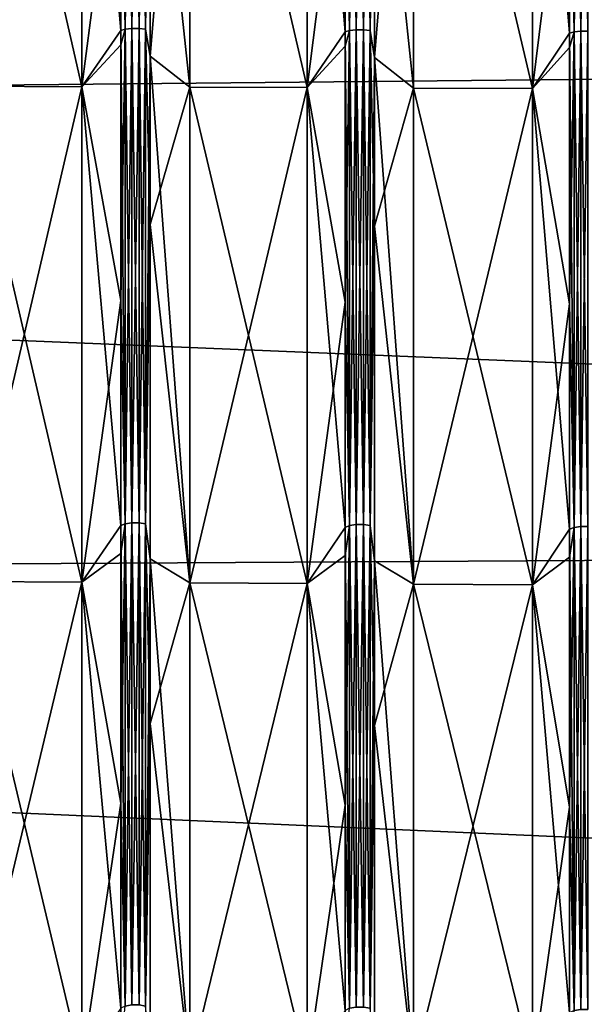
# Model space of a CAD drawing. Header units: metres. Extents: x -31 to 116, y -82 to 82.
# Tile 424 of 656: x 59 to 64, y -23 to -14. Entities that reach past the tile are written whole.
import ezdxf

# ---------------------------------------------------------------- set-up
doc = ezdxf.new("R2010")
doc.units = ezdxf.units.M
doc.layers.add('solid_80000000GA_10_1', color=7, linetype='CONTINUOUS')

msp = doc.modelspace()

# ---------------------------------------------------------------- linework, layer by layer
at = {"layer": 'solid_80000000GA_10_1'}
for points in [[(60.021336, -9.477484, 59.838482), (59.960613, -9.482114, 59.867718), (59.960613, -14.15005, 58.939205)], [(60.021336, -14.143141, 58.910427), (60.021336, -9.477484, 59.838482), (59.960613, -14.15005, 58.939205)], [(60.021336, -9.477484, -59.838482), (60.021336, -14.143141, -58.910427), (59.960613, -9.482114, -59.867718)], [(60.088886, -9.47749, 59.838528), (60.021336, -9.477484, 59.838482), (60.021336, -14.143141, 58.910427)], [(60.088886, -14.143151, -58.910469), (60.021336, -14.143141, -58.910427), (60.021336, -9.477484, -59.838482)], [(60.088886, -9.47749, -59.838528), (60.088886, -14.143151, -58.910469), (60.021336, -9.477484, -59.838482)], [(60.088886, -14.143151, 58.910469), (60.088886, -9.47749, 59.838528), (60.021336, -14.143141, 58.910427)], [(60.149567, -9.482134, 59.867844), (60.088886, -9.47749, 59.838528), (60.088886, -14.143151, 58.910469)], [(60.149567, -14.150081, -58.939331), (60.088886, -14.143151, -58.910469), (60.088886, -9.47749, -59.838528)], [(60.149567, -9.482134, -59.867844), (60.149567, -14.150081, -58.939331), (60.088886, -9.47749, -59.838528)], [(12.5, -10.777929, 57.631008), (103, -9.542365, 60.248993), (103, -14.238694, 59.314892)], [(12.5, -10.777946, -57.631004), (103, -14.238865, -59.31485), (103, -9.542414, -60.248985)], [(59.557796, -10.006502, -60.621586), (59.919064, -9.490433, -59.920242), (59.919064, -14.162465, -58.990917)], [(59.960613, -14.15005, 58.939205), (59.960613, -9.482114, 59.867718), (59.919064, -11.902327, 59.488136)], [(59.960613, -9.482114, -59.867718), (59.960613, -14.15005, -58.939205), (59.919064, -9.490433, -59.920242)], [(59.960613, -14.15005, -58.939205), (59.919064, -14.162465, -58.990917), (59.919064, -9.490433, -59.920242)], [(60.021336, -14.143141, -58.910427), (59.960613, -14.15005, -58.939205), (59.960613, -9.482114, -59.867718)], [(60.149567, -14.150081, 58.939331), (60.149567, -9.482134, 59.867844), (60.088886, -14.143151, 58.910469)], [(60.149567, -9.482134, -59.867844), (60.190956, -9.652945, -59.894276), (60.149567, -14.150081, -58.939331)], [(60.149567, -14.150081, 58.939331), (60.190956, -11.238437, 59.617123), (60.149567, -9.482134, 59.867844)], [(61.645481, -10.012203, -60.657578), (61.998352, -9.49895, -59.974018), (61.998352, -14.175176, -59.043861)], [(62.039902, -14.162761, 58.992149), (62.039902, -9.490631, 59.921494), (61.998352, -11.913009, 59.541527)], [(62.039902, -9.490631, -59.921494), (62.039902, -14.162761, -58.992149), (61.998352, -9.49895, -59.974018)], [(62.039902, -14.162761, -58.992149), (61.998352, -14.175176, -59.043861), (61.998352, -9.49895, -59.974018)], [(62.10062, -9.486001, 59.892262), (62.039902, -9.490631, 59.921494), (62.039902, -14.162761, 58.992149)], [(62.10062, -14.155851, 58.963367), (62.10062, -9.486001, 59.892262), (62.039902, -14.162761, 58.992149)], [(62.10062, -9.486001, -59.892262), (62.10062, -14.155851, -58.963367), (62.039902, -9.490631, -59.921494)], [(62.10062, -14.155851, -58.963367), (62.039902, -14.162761, -58.992149), (62.039902, -9.490631, -59.921494)], [(62.168175, -9.486009, 59.892307), (62.10062, -9.486001, 59.892262), (62.10062, -14.155851, 58.963367)], [(62.168175, -14.155862, -58.963413), (62.10062, -14.155851, -58.963367), (62.10062, -9.486001, -59.892262)], [(62.168175, -9.486009, -59.892307), (62.168175, -14.155862, -58.963413), (62.10062, -9.486001, -59.892262)], [(62.168175, -14.155862, 58.963413), (62.168175, -9.486009, 59.892307), (62.10062, -14.155851, 58.963367)], [(62.228855, -9.490651, 59.921623), (62.168175, -9.486009, 59.892307), (62.168175, -14.155862, 58.963413)], [(62.228855, -14.162791, -58.992275), (62.168175, -14.155862, -58.963413), (62.168175, -9.486009, -59.892307)], [(62.228855, -9.490651, -59.921623), (62.228855, -14.162791, -58.992275), (62.168175, -9.486009, -59.892307)], [(62.228855, -14.162791, 58.992275), (62.228855, -9.490651, 59.921623), (62.168175, -14.155862, 58.963413)], [(62.228855, -9.490651, -59.921623), (62.270245, -9.661606, -59.948032), (62.228855, -14.162791, -58.992275)], [(62.228855, -14.162791, 58.992275), (62.270245, -11.248514, 59.670628), (62.228855, -9.490651, 59.921623)], [(63.733166, -10.017903, -60.693569), (64.077637, -9.507468, -60.027798), (64.077637, -14.187886, -59.096806)], [(64.119186, -14.175472, 59.045094), (64.119186, -9.499149, 59.975273), (64.077637, -11.923691, 59.594913)], [(64.119186, -9.499149, -59.975273), (64.119186, -14.175472, -59.045094), (64.077637, -9.507468, -60.027798)], [(64.119186, -14.175472, -59.045094), (64.077637, -14.187886, -59.096806), (64.077637, -9.507468, -60.027798)], [(64.179909, -9.494518, 59.946037), (64.119186, -9.499149, 59.975273), (64.119186, -14.175472, 59.045094)], [(64.179909, -14.168562, 59.016312), (64.179909, -9.494518, 59.946037), (64.119186, -14.175472, 59.045094)], [(64.179909, -9.494518, -59.946037), (64.179909, -14.168562, -59.016312), (64.119186, -9.499149, -59.975273)], [(64.179909, -14.168562, -59.016312), (64.119186, -14.175472, -59.045094), (64.119186, -9.499149, -59.975273)], [(64.247459, -9.494526, 59.946083), (64.179909, -9.494518, 59.946037), (64.179909, -14.168562, 59.016312)], [(64.247459, -14.168572, -59.016357), (64.179909, -14.168562, -59.016312), (64.179909, -9.494518, -59.946037)], [(64.247459, -9.494526, -59.946083), (64.247459, -14.168572, -59.016357), (64.179909, -9.494518, -59.946037)], [(64.247459, -14.168572, 59.016357), (64.247459, -9.494526, 59.946083), (64.179909, -14.168562, 59.016312)], [(60.149567, -14.150081, -58.939331), (60.190956, -9.652945, -59.894276), (60.190956, -14.401042, -58.933128)], [(60.560387, -10.00924, -60.63887), (60.190956, -14.401042, -58.933128), (60.190956, -9.652945, -59.894276)], [(62.228855, -14.162791, -58.992275), (62.270245, -9.661606, -59.948032), (62.270245, -14.413961, -58.986023)], [(62.631138, -10.014894, -60.674572), (62.270245, -14.413961, -58.986023), (62.270245, -9.661606, -59.948032)], [(59.557796, -14.683423, 59.661575), (58.489632, -10.003586, 60.603168), (58.489632, -14.67907, 59.643448)], [(59.557796, -10.006502, 60.621586), (58.489632, -10.003586, 60.603168), (59.557796, -14.683423, 59.661575)], [(59.557796, -14.683423, -59.661575), (58.489632, -14.67907, -59.643448), (58.489632, -10.003586, -60.603168)], [(59.557796, -14.683423, -59.661575), (58.489632, -10.003586, -60.603168), (59.557796, -10.006502, -60.621586)], [(59.557796, -10.006502, 60.621586), (59.557796, -14.683423, 59.661575), (59.919064, -11.902327, 59.488136)], [(59.557796, -14.683423, -59.661575), (59.557796, -10.006502, -60.621586), (59.919064, -14.162465, -58.990917)], [(60.560387, -10.00924, -60.63887), (60.560387, -14.687509, -59.678593), (60.190956, -14.401042, -58.933128)], [(60.560387, -14.687509, 59.678593), (60.560387, -10.00924, 60.63887), (60.190956, -11.238437, 59.617123)], [(61.645481, -14.691931, 59.69701), (60.560387, -10.00924, 60.63887), (60.560387, -14.687509, 59.678593)], [(61.645481, -10.012203, 60.657578), (60.560387, -10.00924, 60.63887), (61.645481, -14.691931, 59.69701)], [(61.645481, -14.691931, -59.69701), (60.560387, -14.687509, -59.678593), (60.560387, -10.00924, -60.63887)], [(61.645481, -14.691931, -59.69701), (60.560387, -10.00924, -60.63887), (61.645481, -10.012203, -60.657578)], [(61.645481, -10.012203, 60.657578), (61.645481, -14.691931, 59.69701), (61.998352, -11.913009, 59.541527)], [(61.645481, -14.691931, -59.69701), (61.645481, -10.012203, -60.657578), (61.998352, -14.175176, -59.043861)], [(62.631138, -10.014894, -60.674572), (62.631138, -14.695947, -59.713741), (62.270245, -14.413961, -58.986023)], [(62.631138, -14.695947, 59.713741), (62.631138, -10.014894, 60.674572), (62.270245, -11.248514, 59.670628)], [(63.733166, -14.700438, 59.732445), (62.631138, -10.014894, 60.674572), (62.631138, -14.695947, 59.713741)], [(63.733166, -10.017903, 60.693569), (62.631138, -10.014894, 60.674572), (63.733166, -14.700438, 59.732445)], [(63.733166, -14.700438, -59.732445), (62.631138, -14.695947, -59.713741), (62.631138, -10.014894, -60.674572)], [(63.733166, -14.700438, -59.732445), (62.631138, -10.014894, -60.674572), (63.733166, -10.017903, -60.693569)], [(63.733166, -10.017903, 60.693569), (63.733166, -14.700438, 59.732445), (64.077637, -11.923691, 59.594913)], [(63.733166, -14.700438, -59.732445), (63.733166, -10.017903, -60.693569), (64.077637, -14.187886, -59.096806)], [(12.5, -15.116064, 56.648037), (12.5, -10.777929, 57.631008), (103, -14.238694, 59.314892)], [(12.5, -10.777946, -57.631004), (12.5, -15.116093, -56.648029), (103, -14.238865, -59.31485)], [(60.149567, -14.150081, 58.939331), (60.190956, -15.95983, 58.530228), (60.190956, -11.238437, 59.617123)], [(60.560387, -14.687509, 59.678593), (60.190956, -11.238437, 59.617123), (60.190956, -15.95983, 58.530228)], [(62.228855, -14.162791, 58.992275), (62.270245, -15.974143, 58.58276), (62.270245, -11.248514, 59.670628)], [(62.631138, -14.695947, 59.713741), (62.270245, -11.248514, 59.670628), (62.270245, -15.974143, 58.58276)], [(59.557796, -14.683423, 59.661575), (59.919064, -14.294805, 58.958988), (59.919064, -11.902327, 59.488136)], [(59.960613, -14.15005, 58.939205), (59.919064, -11.902327, 59.488136), (59.919064, -14.294805, 58.958988)], [(61.645481, -14.691931, 59.69701), (61.998352, -14.307634, 59.011902), (61.998352, -11.913009, 59.541527)], [(62.039902, -14.162761, 58.992149), (61.998352, -11.913009, 59.541527), (61.998352, -14.307634, 59.011902)], [(63.733166, -14.700438, 59.732445), (64.077637, -14.320463, 59.064819), (64.077637, -11.923691, 59.594913)], [(64.119186, -14.175472, 59.045094), (64.077637, -11.923691, 59.594913), (64.077637, -14.320463, 59.064819)], [(59.557796, -14.683423, -59.661575), (59.919064, -14.162465, -58.990917), (59.919064, -18.747181, -57.697891)], [(59.960613, -14.15005, 58.939205), (59.919064, -14.294805, 58.958988), (59.919064, -16.663963, 58.33366)], [(59.960613, -18.730747, 57.647316), (59.960613, -14.15005, 58.939205), (59.919064, -16.663963, 58.33366)], [(59.960613, -14.15005, -58.939205), (59.960613, -18.730747, -57.647316), (59.919064, -14.162465, -58.990917)], [(59.960613, -18.730747, -57.647316), (59.919064, -18.747181, -57.697891), (59.919064, -14.162465, -58.990917)], [(60.021336, -14.143141, 58.910427), (59.960613, -14.15005, 58.939205), (59.960613, -18.730747, 57.647316)], [(60.021336, -18.721601, 57.619167), (60.021336, -14.143141, 58.910427), (59.960613, -18.730747, 57.647316)], [(60.021336, -14.143141, -58.910427), (60.021336, -18.721601, -57.619167), (59.960613, -14.15005, -58.939205)], [(60.021336, -18.721601, -57.619167), (59.960613, -18.730747, -57.647316), (59.960613, -14.15005, -58.939205)], [(60.088886, -14.143151, 58.910469), (60.021336, -14.143141, 58.910427), (60.021336, -18.721601, 57.619167)], [(60.088886, -18.721615, -57.619209), (60.021336, -18.721601, -57.619167), (60.021336, -14.143141, -58.910427)], [(60.088886, -14.143151, -58.910469), (60.088886, -18.721615, -57.619209), (60.021336, -14.143141, -58.910427)], [(60.088886, -18.721615, 57.619209), (60.088886, -14.143151, 58.910469), (60.021336, -18.721601, 57.619167)], [(60.149567, -14.150081, 58.939331), (60.088886, -14.143151, 58.910469), (60.088886, -18.721615, 57.619209)], [(60.149567, -18.730787, -57.647438), (60.088886, -18.721615, -57.619209), (60.088886, -14.143151, -58.910469)], [(60.149567, -14.150081, -58.939331), (60.149567, -18.730787, -57.647438), (60.088886, -14.143151, -58.910469)], [(60.149567, -18.730787, 57.647438), (60.149567, -14.150081, 58.939331), (60.088886, -18.721615, 57.619209)], [(60.149567, -14.150081, -58.939331), (60.190956, -14.401042, -58.933128), (60.149567, -18.730787, -57.647438)], [(60.149567, -18.730787, 57.647438), (60.190956, -15.95983, 58.530228), (60.149567, -14.150081, 58.939331)], [(61.645481, -14.691931, -59.69701), (61.998352, -14.175176, -59.043861), (61.998352, -18.764006, -57.749676)], [(62.039902, -14.162761, 58.992149), (61.998352, -14.307634, 59.011902), (61.998352, -16.678919, 58.386013)], [(62.039902, -18.747574, 57.6991), (62.039902, -14.162761, 58.992149), (61.998352, -16.678919, 58.386013)], [(62.039902, -14.162761, -58.992149), (62.039902, -18.747574, -57.6991), (61.998352, -14.175176, -59.043861)], [(62.039902, -18.747574, -57.6991), (61.998352, -18.764006, -57.749676), (61.998352, -14.175176, -59.043861)], [(62.10062, -14.155851, 58.963367), (62.039902, -14.162761, 58.992149), (62.039902, -18.747574, 57.6991)], [(62.10062, -18.738426, 57.670948), (62.10062, -14.155851, 58.963367), (62.039902, -18.747574, 57.6991)], [(62.10062, -14.155851, -58.963367), (62.10062, -18.738426, -57.670948), (62.039902, -14.162761, -58.992149)], [(62.10062, -18.738426, -57.670948), (62.039902, -18.747574, -57.6991), (62.039902, -14.162761, -58.992149)], [(62.168175, -14.155862, 58.963413), (62.10062, -14.155851, 58.963367), (62.10062, -18.738426, 57.670948)], [(62.168175, -18.738441, -57.670994), (62.10062, -18.738426, -57.670948), (62.10062, -14.155851, -58.963367)], [(62.168175, -14.155862, -58.963413), (62.168175, -18.738441, -57.670994), (62.10062, -14.155851, -58.963367)], [(62.168175, -18.738441, 57.670994), (62.168175, -14.155862, 58.963413), (62.10062, -18.738426, 57.670948)], [(62.228855, -14.162791, 58.992275), (62.168175, -14.155862, 58.963413), (62.168175, -18.738441, 57.670994)], [(62.228855, -18.747612, -57.699223), (62.168175, -18.738441, -57.670994), (62.168175, -14.155862, -58.963413)], [(62.228855, -14.162791, -58.992275), (62.228855, -18.747612, -57.699223), (62.168175, -14.155862, -58.963413)], [(62.228855, -18.747612, 57.699223), (62.228855, -14.162791, 58.992275), (62.168175, -18.738441, 57.670994)], [(62.228855, -14.162791, -58.992275), (62.270245, -14.413961, -58.986023), (62.228855, -18.747612, -57.699223)], [(62.228855, -18.747612, 57.699223), (62.270245, -15.974143, 58.58276), (62.228855, -14.162791, 58.992275)], [(63.733166, -14.700438, -59.732445), (64.077637, -14.187886, -59.096806), (64.077637, -18.780832, -57.80146)], [(64.119186, -14.175472, 59.045094), (64.077637, -14.320463, 59.064819), (64.077637, -16.693874, 58.43837)], [(64.119186, -18.764399, 57.750881), (64.119186, -14.175472, 59.045094), (64.077637, -16.693874, 58.43837)], [(64.119186, -14.175472, -59.045094), (64.119186, -18.764399, -57.750881), (64.077637, -14.187886, -59.096806)], [(64.119186, -18.764399, -57.750881), (64.077637, -18.780832, -57.80146), (64.077637, -14.187886, -59.096806)], [(64.179909, -14.168562, 59.016312), (64.119186, -14.175472, 59.045094), (64.119186, -18.764399, 57.750881)], [(64.179909, -18.755251, 57.722733), (64.179909, -14.168562, 59.016312), (64.119186, -18.764399, 57.750881)], [(64.179909, -14.168562, -59.016312), (64.179909, -18.755251, -57.722733), (64.119186, -14.175472, -59.045094)], [(64.179909, -18.755251, -57.722733), (64.119186, -18.764399, -57.750881), (64.119186, -14.175472, -59.045094)], [(64.247459, -14.168572, 59.016357), (64.179909, -14.168562, 59.016312), (64.179909, -18.755251, 57.722733)], [(64.247459, -18.755266, -57.722775), (64.179909, -18.755251, -57.722733), (64.179909, -14.168562, -59.016312)], [(64.247459, -14.168572, -59.016357), (64.247459, -18.755266, -57.722775), (64.179909, -14.168562, -59.016312)], [(64.247459, -18.755266, 57.722775), (64.247459, -14.168572, 59.016357), (64.179909, -18.755251, 57.722733)], [(12.5, -15.116064, 56.648037), (103, -14.238694, 59.314892), (103, -18.848118, 58.015034)], [(12.5, -15.116093, -56.648029), (103, -18.847979, -58.015087), (103, -14.238865, -59.31485)], [(59.557796, -14.683423, 59.661575), (59.919064, -16.663963, 58.33366), (59.919064, -14.294805, 58.958988)], [(61.645481, -14.691931, 59.69701), (61.998352, -16.678919, 58.386013), (61.998352, -14.307634, 59.011902)], [(60.149567, -18.730787, -57.647438), (60.190956, -14.401042, -58.933128), (60.190956, -19.055958, -57.596649)], [(60.560387, -19.27709, -58.357956), (60.190956, -19.055958, -57.596649), (60.190956, -14.401042, -58.933128)], [(60.560387, -14.687509, -59.678593), (60.560387, -19.27709, -58.357956), (60.190956, -14.401042, -58.933128)], [(63.733166, -14.700438, 59.732445), (64.077637, -16.693874, 58.43837), (64.077637, -14.320463, 59.064819)], [(62.228855, -18.747612, -57.699223), (62.270245, -14.413961, -58.986023), (62.270245, -19.073055, -57.648346)], [(62.631138, -19.28826, -58.392334), (62.270245, -19.073055, -57.648346), (62.270245, -14.413961, -58.986023)], [(62.631138, -14.695947, -59.713741), (62.631138, -19.28826, -58.392334), (62.270245, -14.413961, -58.986023)], [(59.557796, -14.683423, 59.661575), (58.489632, -14.67907, 59.643448), (58.489632, -19.265921, 58.323582)], [(59.557796, -19.271681, -58.341312), (58.489632, -19.265921, -58.323582), (58.489632, -14.67907, -59.643448)], [(59.557796, -19.271681, -58.341312), (58.489632, -14.67907, -59.643448), (59.557796, -14.683423, -59.661575)], [(59.557796, -14.683423, 59.661575), (58.489632, -19.265921, 58.323582), (59.557796, -19.271681, 58.341312)], [(59.557796, -14.683423, 59.661575), (59.557796, -19.271681, 58.341312), (59.919064, -16.663963, 58.33366)], [(59.557796, -19.271681, -58.341312), (59.557796, -14.683423, -59.661575), (59.919064, -18.747181, -57.697891)], [(60.560387, -19.27709, 58.357956), (60.560387, -14.687509, 59.678593), (60.190956, -15.95983, 58.530228)], [(61.645481, -14.691931, 59.69701), (60.560387, -14.687509, 59.678593), (60.560387, -19.27709, 58.357956)], [(61.645481, -19.282942, -58.375973), (60.560387, -19.27709, -58.357956), (60.560387, -14.687509, -59.678593)], [(61.645481, -19.282942, -58.375973), (60.560387, -14.687509, -59.678593), (61.645481, -14.691931, -59.69701)], [(61.645481, -14.691931, 59.69701), (60.560387, -19.27709, 58.357956), (61.645481, -19.282942, 58.375973)], [(61.645481, -14.691931, 59.69701), (61.645481, -19.282942, 58.375973), (61.998352, -16.678919, 58.386013)], [(61.645481, -19.282942, -58.375973), (61.645481, -14.691931, -59.69701), (61.998352, -18.764006, -57.749676)], [(62.631138, -19.28826, 58.392334), (62.631138, -14.695947, 59.713741), (62.270245, -15.974143, 58.58276)], [(63.733166, -14.700438, 59.732445), (62.631138, -14.695947, 59.713741), (62.631138, -19.28826, 58.392334)], [(63.733166, -19.294203, -58.410629), (62.631138, -19.28826, -58.392334), (62.631138, -14.695947, -59.713741)], [(63.733166, -19.294203, -58.410629), (62.631138, -14.695947, -59.713741), (63.733166, -14.700438, -59.732445)], [(63.733166, -14.700438, 59.732445), (62.631138, -19.28826, 58.392334), (63.733166, -19.294203, 58.410629)], [(63.733166, -14.700438, 59.732445), (63.733166, -19.294203, 58.410629), (64.077637, -16.693874, 58.43837)], [(63.733166, -19.294203, -58.410629), (63.733166, -14.700438, -59.732445), (64.077637, -18.780832, -57.80146)], [(12.5, -19.366768, 55.339161), (12.5, -15.116064, 56.648037), (103, -18.848118, 58.015034)], [(12.5, -15.116093, -56.648029), (12.5, -19.366802, -55.339149), (103, -18.847979, -58.015087)], [(60.149567, -18.730787, 57.647438), (60.190956, -20.578501, 57.070385), (60.190956, -15.95983, 58.530228)], [(60.560387, -19.27709, 58.357956), (60.190956, -15.95983, 58.530228), (60.190956, -20.578501, 57.070385)], [(62.228855, -18.747612, 57.699223), (62.270245, -20.596954, 57.121613), (62.270245, -15.974143, 58.58276)], [(62.631138, -19.28826, 58.392334), (62.270245, -15.974143, 58.58276), (62.270245, -20.596954, 57.121613)], [(59.557796, -19.271681, 58.341312), (59.919064, -19.005939, 57.613174), (59.919064, -16.663963, 58.33366)], [(59.960613, -18.730747, 57.647316), (59.919064, -16.663963, 58.33366), (59.919064, -19.005939, 57.613174)], [(61.645481, -19.282942, 58.375973), (61.998352, -19.022997, 57.664883), (61.998352, -16.678919, 58.386013)], [(62.039902, -18.747574, 57.6991), (61.998352, -16.678919, 58.386013), (61.998352, -19.022997, 57.664883)], [(63.733166, -19.294203, 58.410629), (64.077637, -19.040054, 57.716591), (64.077637, -16.693874, 58.43837)], [(64.119186, -18.764399, 57.750881), (64.077637, -16.693874, 58.43837), (64.077637, -19.040054, 57.716591)], [(59.557796, -19.271681, -58.341312), (59.919064, -18.747181, -57.697891), (59.919064, -23.216314, -56.049141)], [(59.960613, -18.730747, 57.647316), (59.919064, -19.005939, 57.613174), (59.919064, -21.31691, 56.798706)], [(59.960613, -23.195963, 56.000011), (59.960613, -18.730747, 57.647316), (59.919064, -21.31691, 56.798706)], [(59.960613, -18.730747, -57.647316), (59.960613, -23.195963, -56.000011), (59.919064, -18.747181, -57.697891)], [(59.960613, -23.195963, -56.000011), (59.919064, -23.216314, -56.049141), (59.919064, -18.747181, -57.697891)], [(60.021336, -18.721601, 57.619167), (59.960613, -18.730747, 57.647316), (59.960613, -23.195963, 56.000011)], [(60.021336, -23.184637, 55.972664), (60.021336, -18.721601, 57.619167), (59.960613, -23.195963, 56.000011)], [(60.021336, -18.721601, -57.619167), (60.021336, -23.184637, -55.972664), (59.960613, -18.730747, -57.647316)], [(60.021336, -23.184637, -55.972664), (59.960613, -23.195963, -56.000011), (59.960613, -18.730747, -57.647316)], [(60.088886, -18.721615, 57.619209), (60.021336, -18.721601, 57.619167), (60.021336, -23.184637, 55.972664)], [(60.088886, -23.184654, -55.97271), (60.021336, -23.184637, -55.972664), (60.021336, -18.721601, -57.619167)], [(60.088886, -18.721615, -57.619209), (60.088886, -23.184654, -55.97271), (60.021336, -18.721601, -57.619167)], [(60.088886, -23.184654, 55.97271), (60.088886, -18.721615, 57.619209), (60.021336, -23.184637, 55.972664)], [(60.149567, -18.730787, 57.647438), (60.088886, -18.721615, 57.619209), (60.088886, -23.184654, 55.97271)], [(60.149567, -23.196012, -56.00013), (60.088886, -23.184654, -55.97271), (60.088886, -18.721615, -57.619209)], [(60.149567, -18.730787, -57.647438), (60.149567, -23.196012, -56.00013), (60.088886, -18.721615, -57.619209)], [(60.149567, -23.196012, 56.00013), (60.149567, -18.730787, 57.647438), (60.088886, -23.184654, 55.97271)], [(60.149567, -18.730787, -57.647438), (60.190956, -19.055958, -57.596649), (60.149567, -23.196012, -56.00013)], [(60.149567, -23.196012, 56.00013), (60.190956, -20.578501, 57.070385), (60.149567, -18.730787, 57.647438)], [(61.645481, -19.282942, -58.375973), (61.998352, -18.764006, -57.749676), (61.998352, -23.23715, -56.099445)], [(62.039902, -18.747574, 57.6991), (61.998352, -19.022997, 57.664883), (61.998352, -21.336042, 56.849682)], [(62.039902, -23.216799, 56.050316), (62.039902, -18.747574, 57.6991), (61.998352, -21.336042, 56.849682)], [(62.039902, -18.747574, -57.6991), (62.039902, -23.216799, -56.050316), (61.998352, -18.764006, -57.749676)], [(62.039902, -23.216799, -56.050316), (61.998352, -23.23715, -56.099445), (61.998352, -18.764006, -57.749676)], [(62.10062, -18.738426, 57.670948), (62.039902, -18.747574, 57.6991), (62.039902, -23.216799, 56.050316)], [(62.10062, -23.205473, 56.022968), (62.10062, -18.738426, 57.670948), (62.039902, -23.216799, 56.050316)], [(62.10062, -18.738426, -57.670948), (62.10062, -23.205473, -56.022968), (62.039902, -18.747574, -57.6991)], [(62.10062, -23.205473, -56.022968), (62.039902, -23.216799, -56.050316), (62.039902, -18.747574, -57.6991)], [(62.168175, -18.738441, 57.670994), (62.10062, -18.738426, 57.670948), (62.10062, -23.205473, 56.022968)], [(62.168175, -23.20549, -56.02301), (62.10062, -23.205473, -56.022968), (62.10062, -18.738426, -57.670948)], [(62.168175, -18.738441, -57.670994), (62.168175, -23.20549, -56.02301), (62.10062, -18.738426, -57.670948)], [(62.168175, -23.20549, 56.02301), (62.168175, -18.738441, 57.670994), (62.10062, -23.205473, 56.022968)], [(62.228855, -18.747612, 57.699223), (62.168175, -18.738441, 57.670994), (62.168175, -23.20549, 56.02301)], [(62.228855, -23.216848, -56.050434), (62.168175, -23.20549, -56.02301), (62.168175, -18.738441, -57.670994)], [(62.228855, -18.747612, -57.699223), (62.228855, -23.216848, -56.050434), (62.168175, -18.738441, -57.670994)], [(62.228855, -23.216848, 56.050434), (62.228855, -18.747612, 57.699223), (62.168175, -23.20549, 56.02301)], [(62.228855, -18.747612, -57.699223), (62.270245, -19.073055, -57.648346), (62.228855, -23.216848, -56.050434)], [(62.228855, -23.216848, 56.050434), (62.270245, -20.596954, 57.121613), (62.228855, -18.747612, 57.699223)], [(64.119186, -18.764399, 57.750881), (64.077637, -19.040054, 57.716591), (64.077637, -21.355173, 56.900658)], [(64.119186, -23.237637, 56.100616), (64.119186, -18.764399, 57.750881), (64.077637, -21.355173, 56.900658)], [(64.119186, -18.764399, -57.750881), (64.119186, -23.237637, -56.100616), (64.077637, -18.780832, -57.80146)], [(64.179909, -18.755251, 57.722733), (64.119186, -18.764399, 57.750881), (64.119186, -23.237637, 56.100616)], [(64.179909, -23.226309, 56.073273), (64.179909, -18.755251, 57.722733), (64.119186, -23.237637, 56.100616)], [(64.179909, -18.755251, -57.722733), (64.179909, -23.226309, -56.073273), (64.119186, -18.764399, -57.750881)], [(64.179909, -23.226309, -56.073273), (64.119186, -23.237637, -56.100616), (64.119186, -18.764399, -57.750881)], [(64.247459, -18.755266, 57.722775), (64.179909, -18.755251, 57.722733), (64.179909, -23.226309, 56.073273)], [(64.247459, -23.226326, -56.073315), (64.179909, -23.226309, -56.073273), (64.179909, -18.755251, -57.722733)], [(64.247459, -18.755266, -57.722775), (64.247459, -23.226326, -56.073315), (64.179909, -18.755251, -57.722733)], [(64.247459, -23.226326, 56.073315), (64.247459, -18.755266, 57.722775), (64.179909, -23.226309, 56.073273)], [(12.5, -19.366802, -55.339149), (103, -23.341593, -56.357498), (103, -18.847979, -58.015087)], [(12.5, -19.366768, 55.339161), (103, -18.848118, 58.015034), (103, -23.341688, 56.357452)], [(63.733166, -19.294203, -58.410629), (64.077637, -18.780832, -57.80146), (64.077637, -23.257986, -56.14975)], [(64.119186, -23.237637, -56.100616), (64.077637, -23.257986, -56.14975), (64.077637, -18.780832, -57.80146)], [(59.557796, -19.271681, 58.341312), (59.919064, -21.31691, 56.798706), (59.919064, -19.005939, 57.613174)], [(61.645481, -19.282942, 58.375973), (61.998352, -21.336042, 56.849682), (61.998352, -19.022997, 57.664883)], [(63.733166, -19.294203, 58.410629), (64.077637, -21.355173, 56.900658), (64.077637, -19.040054, 57.716591)], [(60.149567, -23.196012, -56.00013), (60.190956, -19.055958, -57.596649), (60.190956, -23.589968, -55.892906)], [(60.560387, -23.750269, -56.684937), (60.190956, -23.589968, -55.892906), (60.190956, -19.055958, -57.596649)], [(60.560387, -19.27709, -58.357956), (60.560387, -23.750269, -56.684937), (60.190956, -19.055958, -57.596649)], [(62.228855, -23.216848, -56.050434), (62.270245, -19.073055, -57.648346), (62.270245, -23.611135, -55.943073)], [(62.631138, -23.764101, -56.71833), (62.270245, -23.611135, -55.943073), (62.270245, -19.073055, -57.648346)], [(62.631138, -19.28826, -58.392334), (62.631138, -23.764101, -56.71833), (62.270245, -19.073055, -57.648346)], [(59.557796, -19.271681, 58.341312), (58.489632, -19.265921, 58.323582), (58.489632, -23.736437, 56.651543)], [(59.557796, -23.743572, -56.66877), (58.489632, -23.736437, -56.651543), (58.489632, -19.265921, -58.323582)], [(59.557796, -23.743572, -56.66877), (58.489632, -19.265921, -58.323582), (59.557796, -19.271681, -58.341312)], [(59.557796, -19.271681, 58.341312), (58.489632, -23.736437, 56.651543), (59.557796, -23.743572, 56.66877)], [(59.557796, -19.271681, 58.341312), (59.557796, -23.743572, 56.66877), (59.919064, -21.31691, 56.798706)], [(59.557796, -23.743572, -56.66877), (59.557796, -19.271681, -58.341312), (59.919064, -23.216314, -56.049141)], [(60.560387, -23.750269, 56.684937), (60.560387, -19.27709, 58.357956), (60.190956, -20.578501, 57.070385)], [(61.645481, -19.282942, 58.375973), (60.560387, -19.27709, 58.357956), (60.560387, -23.750269, 56.684937)], [(61.645481, -23.757517, -56.702435), (60.560387, -23.750269, -56.684937), (60.560387, -19.27709, -58.357956)], [(61.645481, -23.757517, -56.702435), (60.560387, -19.27709, -58.357956), (61.645481, -19.282942, -58.375973)], [(61.645481, -19.282942, 58.375973), (60.560387, -23.750269, 56.684937), (61.645481, -23.757517, 56.702435)], [(61.645481, -19.282942, 58.375973), (61.645481, -23.757517, 56.702435), (61.998352, -21.336042, 56.849682)], [(61.645481, -23.757517, -56.702435), (61.645481, -19.282942, -58.375973), (61.998352, -23.23715, -56.099445)], [(62.631138, -23.764101, 56.71833), (62.631138, -19.28826, 58.392334), (62.270245, -20.596954, 57.121613)], [(63.733166, -19.294203, 58.410629), (62.631138, -19.28826, 58.392334), (62.631138, -23.764101, 56.71833)], [(63.733166, -23.771463, -56.736103), (62.631138, -23.764101, -56.71833), (62.631138, -19.28826, -58.392334)], [(63.733166, -23.771463, -56.736103), (62.631138, -19.28826, -58.392334), (63.733166, -19.294203, -58.410629)], [(63.733166, -19.294203, 58.410629), (62.631138, -23.764101, 56.71833), (63.733166, -23.771463, 56.736103)], [(63.733166, -19.294203, 58.410629), (63.733166, -23.771463, 56.736103), (64.077637, -21.355173, 56.900658)], [(63.733166, -23.771463, -56.736103), (63.733166, -19.294203, -58.410629), (64.077637, -23.257986, -56.14975)], [(12.5, -23.5058, 53.711929), (12.5, -19.366768, 55.339161), (103, -23.341688, 56.357452)], [(12.5, -19.366802, -55.339149), (12.5, -23.505836, -53.711914), (103, -23.341593, -56.357498)], [(60.149567, -23.196012, 56.00013), (60.190956, -25.069004, 55.24535), (60.190956, -20.578501, 57.070385)], [(60.560387, -23.750269, 56.684937), (60.190956, -20.578501, 57.070385), (60.190956, -25.069004, 55.24535)], [(62.228855, -23.216848, 56.050434), (62.270245, -25.091534, 55.294918), (62.270245, -20.596954, 57.121613)], [(62.631138, -23.764101, 56.71833), (62.270245, -20.596954, 57.121613), (62.270245, -25.091534, 55.294918)], [(59.557796, -23.743572, 56.66877), (59.919064, -23.593107, 55.891582), (59.919064, -21.31691, 56.798706)], [(59.960613, -23.195963, 56.000011), (59.919064, -21.31691, 56.798706), (59.919064, -23.593107, 55.891582)], [(61.645481, -23.757517, 56.702435), (61.998352, -23.614281, 55.941746), (61.998352, -21.336042, 56.849682)], [(62.039902, -23.216799, 56.050316), (61.998352, -21.336042, 56.849682), (61.998352, -23.614281, 55.941746)], [(63.733166, -23.771463, 56.736103), (64.077637, -23.635456, 55.991905), (64.077637, -21.355173, 56.900658)], [(64.119186, -23.237637, 56.100616), (64.077637, -21.355173, 56.900658), (64.077637, -23.635456, 55.991905)]]:
    msp.add_3dface(points, dxfattribs=at)

doc.saveas('drawing.dxf')
